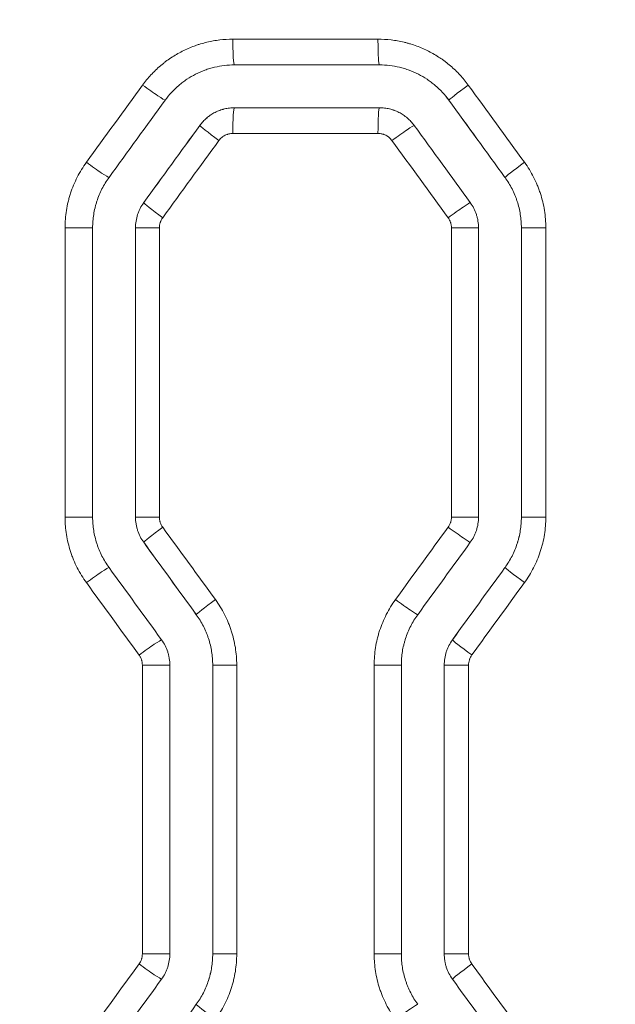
# Model space of a CAD drawing. Header units: millimetres. Extents: x 0 to 594, y 0 to 420.
# Tile 671 of 915: x 272.34 to 275.81, y 335.53 to 341.27. Entities that reach past the tile are written whole.
import ezdxf

# ---------------------------------------------------------------- set-up
doc = ezdxf.new("R2010")
doc.units = ezdxf.units.MM
doc.layers.add('1', color=7, linetype='Continuous', true_color=0xffffff)
doc.styles.add('Arial Unicode MS', font='txt')
doc.dimstyles.get("Standard").update_dxf_attribs({"dimtxt": 0.18, "dimasz": 0.18, "dimexe": 0.18, "dimexo": 0.0625, "dimgap": 0.09, "dimtad": 0, "dimtih": 1, "dimtoh": 1, "dimdec": 4, "dimzin": 0, "dimdsep": 46, "dimtxsty": 'Standard', "dimcen": 0.09, "dimadec": 0, "dimazin": 0, "dimtfac": 1, "dimtdec": 4, "dimtofl": 0, "dimtmove": 0, "dimatfit": 3, "dimfxl": 0, "dimtolj": 1, "dimtzin": 0, "dimarcsym": 0})

# ---------------------------------------------------------------- blocks, each defined once
blk = doc.blocks.new('_U2')
at = {"layer": '1', "color": 18, "lineweight": 13}
for p, q in [((142.3008, 334.4792), (142.3008, 394.7968)), ((368.28, 363.0393), (368.28, 394.7968)), ((142.3008, 392.7968), (235.4192, 392.7968)), ((368.28, 392.7968), (275.1617, 392.7968))]:
    blk.add_line(p, q, dxfattribs=at)
at = {"layer": '1', "color": 18}
for points in [[(142.3008, 392.7968), (145.8008, 393.7346), (145.8008, 391.8589)], [(368.28, 392.7968), (364.78, 391.8589), (364.78, 393.7346)]]:
    blk.add_solid(points, dxfattribs=at)
at = {"layer": '1', "color": 18, "linetype": 'Continuous', "lineweight": 13, "char_height": 2.5, "attachment_point": 7, "line_spacing_factor": 1.047437, "style": 'Arial Unicode MS'}
for s, insert in [('\\fArial Unicode MS|b0|i0;\\W1.0000; LIFT POINT SPAN', (244.1567, 390.9192)), ('\\fArial Unicode MS|b0|i0;\\W1.0000;4.5', (237.0517, 390.9192))]:
    blk.add_mtext(s, dxfattribs=dict(at, insert=insert))

msp = doc.modelspace()

# ---------------------------------------------------------------- linework, layer by layer
at = {"layer": '1', "color": 155, "linetype": 'Continuous', "lineweight": 13}
for p, q in [((273.5819, 341.1574), (274.4287, 341.1574)), ((274.8423, 340.8013), (274.8422, 340.8013)), ((273.3895, 340.6544), (273.3895, 340.6544)), ((274.4287, 340.6074), (273.5819, 340.6074)), ((275.1698, 340.3507), (275.1698, 340.3507)), ((273.062, 340.2038), (273.0619, 340.2038)), ((272.6031, 340.0568), (272.764, 340.0568)), ((272.6031, 338.3693), (272.6031, 340.0568)), ((273.0142, 340.0568), (273.0141, 340.0568)), ((273.0142, 338.3693), (273.0142, 340.0568)), ((273.1537, 340.0568), (273.0142, 340.0568)), ((273.1537, 340.0568), (273.1537, 338.3693)), ((274.8572, 340.0568), (275.0152, 340.0568)), ((274.8572, 338.3693), (274.8572, 340.0568)), ((275.2654, 340.0568), (275.2653, 340.0568)), ((275.2654, 338.3693), (275.2654, 340.0568)), ((275.4079, 340.0568), (275.2654, 340.0568)), ((275.4079, 340.0568), (275.4079, 338.3693)), ((272.6031, 338.3693), (272.764, 338.3693)), ((273.0142, 338.3693), (273.0141, 338.3693)), ((273.1537, 338.3693), (273.0142, 338.3693)), ((274.8572, 338.3693), (275.0152, 338.3693)), ((275.2654, 338.3693), (275.2653, 338.3693)), ((275.4079, 338.3693), (275.2654, 338.3693)), ((273.062, 338.2223), (273.0619, 338.2223)), ((275.1698, 338.0754), (275.1698, 338.0754)), ((273.3689, 337.8001), (273.3688, 337.8001)), ((274.8629, 337.6532), (274.8629, 337.6532)), ((273.0539, 337.5062), (273.2142, 337.5062)), ((273.0539, 335.8211), (273.0539, 337.5062)), ((273.4645, 337.5062), (273.4644, 337.5062)), ((273.4645, 335.8211), (273.4645, 337.5062)), ((273.6045, 337.5062), (273.4645, 337.5062)), ((273.6045, 337.5062), (273.6045, 335.8211)), ((274.4064, 337.5062), (274.565, 337.5062)), ((274.4064, 335.8211), (274.4064, 337.5062)), ((274.8152, 337.5062), (274.8151, 337.5062)), ((274.8152, 335.8211), (274.8152, 337.5062)), ((274.8152, 337.5062), (274.9571, 337.5062)), ((274.9571, 337.5062), (274.9571, 335.8211)), ((273.0539, 335.8211), (273.2142, 335.8211)), ((273.4645, 335.8211), (273.4644, 335.8211)), ((273.6045, 335.8211), (273.4645, 335.8211)), ((274.4064, 335.8211), (274.565, 335.8211)), ((274.8152, 335.8211), (274.8151, 335.8211)), ((274.9571, 335.8211), (274.8152, 335.8211)), ((274.8629, 335.6742), (274.8629, 335.6742)), ((273.3689, 335.5273), (273.3688, 335.5273))]:
    msp.add_line(p, q, dxfattribs=at)
at = {"layer": '1', "color": 155, "linetype": 'Continuous', "lineweight": 18}
for p, q in [((273.5918, 341.0074), (274.4375, 341.0074)), ((274.4375, 340.7574), (273.5918, 340.7574)), ((272.764, 338.3693), (272.764, 340.0568)), ((273.0141, 340.0568), (273.0141, 338.3693)), ((275.0152, 338.3693), (275.0152, 340.0568)), ((275.2653, 340.0568), (275.2653, 338.3693)), ((273.2142, 335.8211), (273.2142, 337.5062)), ((273.4644, 337.5062), (273.4644, 335.8211)), ((274.565, 335.8211), (274.565, 337.5062)), ((274.8151, 337.5062), (274.8151, 335.8211))]:
    msp.add_line(p, q, dxfattribs=at)
at = {"layer": '1', "color": 155, "linetype": 'Continuous', "lineweight": 13}
for centre, major_axis, ratio, start_param, end_param in [((273.5918, 341.1574), (0, 0.15), 0.066313, 1.570796, 3.141593), ((274.4375, 341.1574), (0, 0.15), 0.058581, 1.570796, 3.141593), ((273.0662, 340.8897), (-0.1213, 0.0882), 0.041886, 1.513239, 3.084483), ((274.9636, 340.8895), (0.1213, 0.0882), 0.031645, 1.614304, 3.135141), ((281.0559, 331.2625), (111.5266, -153.2971), 0.003861, 1.627883, 1.630828), ((280.4006, 332.0209), (106.2238, -146.2022), 0.003682, 1.625127, 1.628214), ((273.5918, 340.6074), (0, -0.15), 0.066313, 3.141593, 4.712389), ((274.4375, 340.6074), (0, -0.15), 0.058581, 3.141593, 4.712389), ((280.7555, 351.9949), (-109.6117, -150.8694), 0.003799, 1.495322, 1.498318), ((273.5109, 340.5662), (0.1213, -0.0882), 0.039485, 3.148046, 4.658126), ((274.5188, 340.5661), (-0.1213, -0.0882), 0.034043, 3.187946, 4.759191), ((281.0716, 352.2053), (-111.1722, -152.81), 0.003848, 1.494397, 1.497355), ((272.7386, 340.4391), (-0.1213, 0.0882), 0.043656, 1.510812, 3.082057), ((275.2912, 340.4389), (0.1213, 0.0882), 0.029879, 1.61188, 3.135141), ((273.1833, 340.1156), (0.1213, -0.0882), 0.041255, 3.148047, 4.6557), ((274.8463, 340.1155), (-0.1213, -0.0882), 0.032276, 3.185522, 4.756766), ((273.1833, 338.3105), (0.1213, 0.0882), 0.041255, 1.627485, 3.135138), ((280.5283, 327.0541), (107.1792, -147.3152), 0.003712, 1.641706, 1.64458), ((274.8463, 338.3106), (-0.1213, 0.0882), 0.032276, 1.526419, 3.097663), ((280.6041, 326.6635), (108.5109, -149.3525), 0.003761, 1.642699, 1.645534), ((272.7386, 337.987), (-0.1213, -0.0882), 0.043656, 3.201129, 4.772373), ((280.1377, 345.9884), (-103.5946, -142.5805), 0.003592, 1.514913, 1.517879), ((275.2912, 337.9872), (0.1213, -0.0882), 0.029879, 3.148044, 4.671305), ((280.5906, 346.4267), (-107.0535, -147.1431), 0.003707, 1.513233, 1.516107), ((273.4903, 337.8883), (0.1213, 0.0882), 0.039597, 1.625212, 3.135139), ((274.5394, 337.8884), (-0.1213, 0.0882), 0.033931, 1.524147, 3.095392), ((273.0455, 337.5648), (-0.1213, -0.0882), 0.041997, 3.198855, 4.7701), ((274.9843, 337.565), (0.1213, -0.0882), 0.031534, 3.148045, 4.669034), ((273.0455, 335.7625), (-0.1213, 0.0882), 0.041997, 1.513086, 3.08433), ((274.9843, 335.7624), (0.1213, 0.0882), 0.031534, 1.614152, 3.135141), ((280.8179, 326.5406), (109.2711, -150.194), 0.003783, 1.626665, 1.629481), ((281.0924, 325.8249), (112.85, -155.3308), 0.00391, 1.628683, 1.631407), ((281.1346, 347.4782), (-112.3408, -154.6303), 0.003892, 1.49352, 1.496259), ((273.4903, 335.4391), (0.1213, -0.0882), 0.039597, 3.148046, 4.657973), ((274.5394, 335.439), (-0.1213, -0.0882), 0.033931, 3.187794, 4.759038)]:
    msp.add_ellipse(centre, major_axis=major_axis, ratio=ratio, start_param=start_param, end_param=end_param, dxfattribs=at)
at = {"layer": '1', "color": 155, "linetype": 'Continuous', "lineweight": 18}
for centre, major_axis, ratio, start_param, end_param in [((280.8003, 352.4697), (-109.0515, -150.0975), 0.003779, 1.492714, 1.495725), ((281.3926, 330.475), (114.4127, -157.4839), 0.003963, 1.630667, 1.633534), ((280.7, 351.8905), (-108.325, -149.0964), 0.003755, 1.49506, 1.498091), ((281.0697, 330.5621), (111.3952, -153.3266), 0.00386, 1.630917, 1.633862), ((280.7509, 326.4578), (108.6853, -149.5929), 0.003767, 1.643954, 1.646785), ((280.5579, 347.0579), (-106.7306, -146.9002), 0.0037, 1.510422, 1.513302), ((281.2298, 325.2995), (112.0418, -154.2185), 0.003881, 1.648167, 1.650914), ((280.9336, 347.2252), (-110.2153, -151.7009), 0.003819, 1.510431, 1.51322), ((281.3964, 348.2828), (-113.186, -155.7955), 0.00392, 1.489906, 1.492625), ((281.6054, 325.0394), (116.3246, -160.1183), 0.004029, 1.631694, 1.634337)]:
    msp.add_ellipse(centre, major_axis=major_axis, ratio=ratio, start_param=start_param, end_param=end_param, dxfattribs=at)
at = {"layer": '1', "color": 155, "linetype": 'Continuous', "lineweight": 13}
for points, knots in [([(273.0555, 340.8897), (273.0707, 340.9105), (273.087, 340.9303), (273.1217, 340.9678), (273.1402, 340.9855), (273.1646, 341.0063), (273.1696, 341.0104), (273.1796, 341.0184), (273.1847, 341.0224), (273.2, 341.0339), (273.2105, 341.0413), (273.2423, 341.0625), (273.2642, 341.0753), (273.3095, 341.0983), (273.3329, 341.1085), (273.363, 341.1196), (273.3691, 341.1217), (273.3813, 341.1258), (273.3874, 341.1278), (273.4058, 341.1333), (273.4181, 341.1366), (273.4552, 341.1455), (273.4802, 341.1499), (273.5307, 341.1559), (273.5561, 341.1574), (273.5819, 341.1574)], [0, 0, 0, 0, 0.125, 0.125, 0.25, 0.25, 0.28125, 0.28125, 0.3125, 0.3125, 0.375, 0.375, 0.5, 0.5, 0.625, 0.625, 0.65625, 0.65625, 0.6875, 0.6875, 0.75, 0.75, 0.875, 0.875, 1, 1, 1, 1]), ([(274.4287, 341.1574), (274.4545, 341.1574), (274.4801, 341.1559), (274.5308, 341.1499), (274.556, 341.1454), (274.5872, 341.1379), (274.5934, 341.1363), (274.6027, 341.1338), (274.6058, 341.1329), (274.612, 341.1312), (274.6151, 341.1303), (274.6304, 341.1256), (274.6425, 341.1215), (274.6784, 341.1083), (274.7017, 341.0981), (274.747, 341.0751), (274.7691, 341.0622), (274.7932, 341.0461), (274.7958, 341.0443), (274.8011, 341.0407), (274.8038, 341.0388), (274.8116, 341.0332), (274.8168, 341.0294), (274.8321, 341.0179), (274.8421, 341.0099), (274.8712, 340.9851), (274.8895, 340.9674), (274.9241, 340.9301), (274.9404, 340.9103), (274.9556, 340.8895)], [0, 0, 0, 0, 0.125, 0.125, 0.25, 0.25, 0.28125, 0.28125, 0.296875, 0.296875, 0.3125, 0.3125, 0.375, 0.375, 0.5, 0.5, 0.625, 0.625, 0.640625, 0.640625, 0.65625, 0.65625, 0.6875, 0.6875, 0.75, 0.75, 0.875, 0.875, 1, 1, 1, 1]), ([(274.8423, 340.8013), (274.8306, 340.8174), (274.8181, 340.8326), (274.7915, 340.8613), (274.7774, 340.8748), (274.7551, 340.8939), (274.7436, 340.9031), (274.7317, 340.9119), (274.7236, 340.9176), (274.7196, 340.9204), (274.699, 340.9342), (274.6821, 340.9441), (274.6472, 340.9618), (274.6293, 340.9696), (274.6018, 340.9798), (274.5925, 340.983), (274.5783, 340.9872), (274.5736, 340.9886), (274.564, 340.9912), (274.5592, 340.9924), (274.5353, 340.9982), (274.5159, 341.0016), (274.477, 341.0063), (274.4573, 341.0074), (274.4375, 341.0074)], [0, 0, 0, 0, 0.125, 0.125, 0.25, 0.25, 0.3125, 0.34375, 0.34375, 0.375, 0.375, 0.5, 0.5, 0.625, 0.625, 0.6875, 0.6875, 0.71875, 0.71875, 0.75, 0.75, 0.875, 0.875, 1, 1, 1, 1]), ([(273.5819, 340.6074), (273.5779, 340.6074), (273.5701, 340.607), (273.5623, 340.6056), (273.5566, 340.6042), (273.5546, 340.6037), (273.5509, 340.6025), (273.549, 340.6019), (273.5435, 340.5999), (273.5363, 340.5967), (273.5295, 340.5928), (273.5254, 340.59), (273.5246, 340.5895), (273.523, 340.5883), (273.5206, 340.5866), (273.5183, 340.5847), (273.5138, 340.5809), (273.511, 340.5782), (273.5057, 340.5725), (273.5032, 340.5694), (273.5008, 340.5662)], [0, 0, 0, 0, 0.125, 0.25, 0.25, 0.3125, 0.3125, 0.375, 0.375, 0.5, 0.625, 0.625, 0.65625, 0.65625, 0.6875, 0.75, 0.75, 0.875, 0.875, 1, 1, 1, 1]), ([(274.5101, 340.5661), (274.5078, 340.5693), (274.5028, 340.5754), (274.497, 340.5809), (274.4925, 340.5848), (274.4909, 340.586), (274.4878, 340.5884), (274.4862, 340.5895), (274.4812, 340.5928), (274.4745, 340.5967), (274.4672, 340.5999), (274.4626, 340.6016), (274.4616, 340.6019), (274.4597, 340.6026), (274.4569, 340.6035), (274.4541, 340.6042), (274.4483, 340.6056), (274.4445, 340.6063), (274.4367, 340.6072), (274.4327, 340.6074), (274.4287, 340.6074)], [0, 0, 0, 0, 0.125, 0.25, 0.25, 0.3125, 0.3125, 0.375, 0.375, 0.5, 0.625, 0.625, 0.65625, 0.65625, 0.6875, 0.75, 0.75, 0.875, 0.875, 1, 1, 1, 1]), ([(272.6031, 340.0568), (272.6031, 340.074), (272.6038, 340.0911), (272.6065, 340.125), (272.6105, 340.1588), (272.6171, 340.1921), (272.6231, 340.217), (272.6263, 340.2294), (272.63, 340.2417), (272.6325, 340.25), (272.6338, 340.254), (272.6404, 340.2744), (272.6463, 340.2904), (272.6593, 340.3217), (272.6736, 340.3525), (272.6901, 340.3821), (272.7079, 340.411), (272.7174, 340.4252), (272.7275, 340.4391)], [0, 0, 0, 0, 0.125, 0.125, 0.25, 0.375, 0.375, 0.4375, 0.46875, 0.46875, 0.5, 0.5, 0.625, 0.625, 0.75, 0.875, 0.875, 1, 1, 1, 1]), ([(275.2835, 340.4389), (275.2936, 340.425), (275.3031, 340.4108), (275.3209, 340.3818), (275.3375, 340.3522), (275.3518, 340.3213), (275.3616, 340.2977), (275.3647, 340.2897), (275.3692, 340.2777), (275.3706, 340.2736), (275.3734, 340.2655), (275.3748, 340.2615), (275.3814, 340.2412), (275.386, 340.2248), (275.3939, 340.1918), (275.4005, 340.1586), (275.4045, 340.1249), (275.4072, 340.091), (275.4079, 340.074), (275.4079, 340.0568)], [0, 0, 0, 0, 0.125, 0.125, 0.25, 0.375, 0.375, 0.4375, 0.4375, 0.46875, 0.46875, 0.5, 0.5, 0.625, 0.625, 0.75, 0.875, 0.875, 1, 1, 1, 1]), ([(275.2654, 340.0568), (275.2654, 340.07), (275.2648, 340.0832), (275.2628, 340.1092), (275.2597, 340.1351), (275.2546, 340.1606), (275.2485, 340.186), (275.245, 340.1986), (275.2399, 340.2143), (275.2389, 340.2174), (275.2367, 340.2236), (275.2356, 340.2267), (275.2322, 340.236), (275.2298, 340.2421), (275.2223, 340.2603), (275.2113, 340.284), (275.1985, 340.3068), (275.1849, 340.3291), (275.1776, 340.34), (275.1698, 340.3507)], [0, 0, 0, 0, 0.125, 0.125, 0.25, 0.375, 0.375, 0.5, 0.5, 0.53125, 0.53125, 0.5625, 0.5625, 0.625, 0.625, 0.75, 0.875, 0.875, 1, 1, 1, 1]), ([(273.0142, 340.0568), (273.0142, 340.07), (273.0152, 340.0831), (273.0193, 340.1088), (273.0224, 340.1215), (273.0274, 340.1371), (273.0285, 340.1402), (273.0308, 340.1464), (273.032, 340.1495), (273.0357, 340.1585), (273.0385, 340.1645), (273.0474, 340.1819), (273.0542, 340.1931), (273.062, 340.2038)], [0, 0, 0, 0, 0.25, 0.25, 0.5, 0.5, 0.5625, 0.5625, 0.625, 0.625, 0.75, 0.75, 1, 1, 1, 1]), ([(273.1728, 340.1156), (273.1697, 340.1113), (273.167, 340.1069), (273.1634, 340.0999), (273.1618, 340.0963), (273.1603, 340.0927), (273.1594, 340.0902), (273.159, 340.0889), (273.1569, 340.0827), (273.1557, 340.0776), (273.1541, 340.0673), (273.1537, 340.0621), (273.1537, 340.0568)], [0, 0, 0, 0, 0.25, 0.25, 0.375, 0.4375, 0.4375, 0.5, 0.5, 0.75, 0.75, 1, 1, 1, 1]), ([(274.8572, 340.0568), (274.8572, 340.0621), (274.8568, 340.0673), (274.8555, 340.075), (274.855, 340.0776), (274.8541, 340.0814), (274.8538, 340.0827), (274.8531, 340.0852), (274.8527, 340.0865), (274.8507, 340.0927), (274.8487, 340.0975), (274.8451, 340.1045), (274.8432, 340.1079), (274.8411, 340.1112), (274.8396, 340.1134), (274.8389, 340.1144), (274.8381, 340.1155)], [0, 0, 0, 0, 0.25, 0.25, 0.375, 0.375, 0.4375, 0.4375, 0.5, 0.5, 0.75, 0.75, 0.875, 0.9375, 0.9375, 1, 1, 1, 1]), ([(272.7275, 337.987), (272.7174, 338.0009), (272.7079, 338.0151), (272.6901, 338.0441), (272.6735, 338.0738), (272.6592, 338.1047), (272.6494, 338.1283), (272.6463, 338.1363), (272.6418, 338.1483), (272.6404, 338.1524), (272.6376, 338.1605), (272.6362, 338.1645), (272.6296, 338.1849), (272.625, 338.2012), (272.6171, 338.2342), (272.6105, 338.2674), (272.6065, 338.3011), (272.6044, 338.3265), (272.6037, 338.3393), (272.6033, 338.3521), (272.6031, 338.3607), (272.6031, 338.365), (272.6031, 338.3693)], [0, 0, 0, 0, 0.125, 0.125, 0.25, 0.375, 0.375, 0.4375, 0.4375, 0.46875, 0.46875, 0.5, 0.5, 0.625, 0.625, 0.75, 0.875, 0.875, 0.9375, 0.96875, 0.96875, 1, 1, 1, 1]), ([(273.062, 338.2223), (273.0542, 338.233), (273.0474, 338.2442), (273.0356, 338.2674), (273.0306, 338.2794), (273.0255, 338.295), (273.0245, 338.2982), (273.0227, 338.3045), (273.0219, 338.3077), (273.0196, 338.3173), (273.0183, 338.3237), (273.0152, 338.343), (273.0142, 338.3561), (273.0142, 338.3693)], [0, 0, 0, 0, 0.25, 0.25, 0.5, 0.5, 0.5625, 0.5625, 0.625, 0.625, 0.75, 0.75, 1, 1, 1, 1]), ([(273.1537, 338.3693), (273.1537, 338.364), (273.1541, 338.3588), (273.1553, 338.351), (273.1561, 338.3472), (273.1571, 338.3434), (273.1578, 338.3408), (273.1582, 338.3396), (273.1602, 338.3333), (273.1642, 338.3237), (273.1697, 338.3148), (273.1728, 338.3105)], [0, 0, 0, 0, 0.25, 0.25, 0.375, 0.4375, 0.4375, 0.5, 0.5, 0.75, 1, 1, 1, 1]), ([(274.8381, 338.3106), (274.8412, 338.3149), (274.8466, 338.3238), (274.8507, 338.3334), (274.8527, 338.3397), (274.8531, 338.3409), (274.8538, 338.3435), (274.8541, 338.3447), (274.855, 338.3485), (274.8556, 338.3511), (274.8568, 338.3588), (274.8572, 338.364), (274.8572, 338.3693)], [0, 0, 0, 0, 0.25, 0.5, 0.5, 0.5625, 0.5625, 0.625, 0.625, 0.75, 0.75, 1, 1, 1, 1]), ([(275.1698, 338.0754), (275.1776, 338.0861), (275.1849, 338.097), (275.1985, 338.1193), (275.2112, 338.142), (275.2222, 338.1656), (275.2322, 338.1897), (275.2367, 338.202), (275.2418, 338.2176), (275.2428, 338.2208), (275.2447, 338.2271), (275.2456, 338.2302), (275.2483, 338.2397), (275.25, 338.2461), (275.2546, 338.2652), (275.2597, 338.2909), (275.2628, 338.3168), (275.2648, 338.343), (275.2654, 338.3561), (275.2654, 338.3693)], [0, 0, 0, 0, 0.125, 0.125, 0.25, 0.375, 0.375, 0.5, 0.5, 0.53125, 0.53125, 0.5625, 0.5625, 0.625, 0.625, 0.75, 0.875, 0.875, 1, 1, 1, 1]), ([(275.4079, 338.3693), (275.4079, 338.3521), (275.4072, 338.3351), (275.4045, 338.3011), (275.4005, 338.2674), (275.3939, 338.234), (275.3879, 338.2091), (275.3857, 338.2009), (275.3822, 338.1885), (275.381, 338.1844), (275.3785, 338.1762), (275.3772, 338.1721), (275.3706, 338.1518), (275.3647, 338.1358), (275.3517, 338.1045), (275.3375, 338.0738), (275.3209, 338.0442), (275.3031, 338.0153), (275.2936, 338.0011), (275.2835, 337.9872)], [0, 0, 0, 0, 0.125, 0.125, 0.25, 0.375, 0.375, 0.4375, 0.4375, 0.46875, 0.46875, 0.5, 0.5, 0.625, 0.625, 0.75, 0.875, 0.875, 1, 1, 1, 1]), ([(273.4802, 337.8883), (273.4903, 337.8744), (273.4998, 337.8602), (273.5176, 337.8312), (273.5342, 337.8016), (273.5484, 337.7707), (273.5582, 337.7471), (273.5614, 337.7392), (273.5658, 337.7271), (273.5673, 337.7231), (273.5701, 337.715), (273.5714, 337.7109), (273.578, 337.6906), (273.5827, 337.6742), (273.5906, 337.6412), (273.5972, 337.608), (273.6012, 337.5743), (273.6039, 337.5405), (273.6045, 337.5234), (273.6045, 337.5062)], [0, 0, 0, 0, 0.125, 0.125, 0.25, 0.375, 0.375, 0.4375, 0.4375, 0.46875, 0.46875, 0.5, 0.5, 0.625, 0.625, 0.75, 0.875, 0.875, 1, 1, 1, 1]), ([(274.4064, 337.5062), (274.4064, 337.5234), (274.4071, 337.5405), (274.4098, 337.5744), (274.4138, 337.6082), (274.4204, 337.6415), (274.4264, 337.6664), (274.4296, 337.6788), (274.4333, 337.6911), (274.4358, 337.6993), (274.4371, 337.7034), (274.4437, 337.7238), (274.4496, 337.7397), (274.4626, 337.7711), (274.4768, 337.8018), (274.4934, 337.8314), (274.5112, 337.8603), (274.5207, 337.8745), (274.5308, 337.8884)], [0, 0, 0, 0, 0.125, 0.125, 0.25, 0.375, 0.375, 0.4375, 0.46875, 0.46875, 0.5, 0.5, 0.625, 0.625, 0.75, 0.875, 0.875, 1, 1, 1, 1]), ([(273.4645, 337.5062), (273.4645, 337.5194), (273.4639, 337.5326), (273.4619, 337.5586), (273.4588, 337.5845), (273.4537, 337.6101), (273.4476, 337.6354), (273.4441, 337.648), (273.439, 337.6637), (273.438, 337.6668), (273.4358, 337.673), (273.4347, 337.6761), (273.4313, 337.6854), (273.4289, 337.6915), (273.4214, 337.7097), (273.4104, 337.7334), (273.3976, 337.7562), (273.384, 337.7785), (273.3767, 337.7895), (273.3689, 337.8001)], [0, 0, 0, 0, 0.125, 0.125, 0.25, 0.375, 0.375, 0.5, 0.5, 0.53125, 0.53125, 0.5625, 0.5625, 0.625, 0.625, 0.75, 0.875, 0.875, 1, 1, 1, 1]), ([(274.8152, 337.5062), (274.8152, 337.5194), (274.8162, 337.5325), (274.8203, 337.5582), (274.8233, 337.5708), (274.8284, 337.5865), (274.8295, 337.5896), (274.8317, 337.5958), (274.8329, 337.5988), (274.8367, 337.6079), (274.8394, 337.6139), (274.8483, 337.6313), (274.8552, 337.6425), (274.8629, 337.6532)], [0, 0, 0, 0, 0.25, 0.25, 0.5, 0.5, 0.5625, 0.5625, 0.625, 0.625, 0.75, 0.75, 1, 1, 1, 1]), ([(273.0539, 337.5062), (273.0539, 337.5115), (273.0535, 337.5167), (273.0523, 337.5244), (273.0518, 337.527), (273.0509, 337.5308), (273.0505, 337.5321), (273.0498, 337.5346), (273.0494, 337.5359), (273.0474, 337.5421), (273.0454, 337.5469), (273.0419, 337.5538), (273.0406, 337.5561), (273.0379, 337.5605), (273.0364, 337.5627), (273.0348, 337.5648)], [0, 0, 0, 0, 0.25, 0.25, 0.375, 0.375, 0.4375, 0.4375, 0.5, 0.5, 0.75, 0.75, 0.875, 0.875, 1, 1, 1, 1]), ([(274.9762, 337.565), (274.9731, 337.5607), (274.9704, 337.5563), (274.9668, 337.5493), (274.9652, 337.5457), (274.9637, 337.5421), (274.9628, 337.5396), (274.9624, 337.5383), (274.9604, 337.5321), (274.9591, 337.527), (274.9575, 337.5167), (274.9571, 337.5115), (274.9571, 337.5062)], [0, 0, 0, 0, 0.25, 0.25, 0.375, 0.4375, 0.4375, 0.5, 0.5, 0.75, 0.75, 1, 1, 1, 1]), ([(273.0348, 335.7625), (273.0379, 335.7668), (273.0434, 335.7757), (273.0474, 335.7853), (273.0494, 335.7915), (273.0498, 335.7928), (273.0505, 335.7953), (273.0509, 335.7966), (273.0518, 335.8004), (273.0523, 335.803), (273.0535, 335.8107), (273.0539, 335.8159), (273.0539, 335.8211)], [0, 0, 0, 0, 0.25, 0.5, 0.5, 0.5625, 0.5625, 0.625, 0.625, 0.75, 0.75, 1, 1, 1, 1]), ([(273.3689, 335.5273), (273.3767, 335.5379), (273.3839, 335.5488), (273.3976, 335.5711), (273.4103, 335.5938), (273.4213, 335.6175), (273.4313, 335.6415), (273.4358, 335.6538), (273.4409, 335.6695), (273.4419, 335.6726), (273.4438, 335.6789), (273.4447, 335.6821), (273.4474, 335.6916), (273.4491, 335.6979), (273.4537, 335.7171), (273.4588, 335.7427), (273.4619, 335.7687), (273.4639, 335.7948), (273.4645, 335.8079), (273.4645, 335.8211)], [0, 0, 0, 0, 0.125, 0.125, 0.25, 0.375, 0.375, 0.5, 0.5, 0.53125, 0.53125, 0.5625, 0.5625, 0.625, 0.625, 0.75, 0.875, 0.875, 1, 1, 1, 1]), ([(273.6045, 335.8211), (273.6045, 335.804), (273.6039, 335.7869), (273.6012, 335.753), (273.5972, 335.7192), (273.5905, 335.6859), (273.5845, 335.661), (273.5824, 335.6527), (273.5789, 335.6404), (273.5777, 335.6362), (273.5752, 335.628), (273.5739, 335.624), (273.5672, 335.6036), (273.5613, 335.5877), (273.5483, 335.5564), (273.5341, 335.5256), (273.5175, 335.4961), (273.4997, 335.4671), (273.4903, 335.453), (273.4802, 335.4391)], [0, 0, 0, 0, 0.125, 0.125, 0.25, 0.375, 0.375, 0.4375, 0.4375, 0.46875, 0.46875, 0.5, 0.5, 0.625, 0.625, 0.75, 0.875, 0.875, 1, 1, 1, 1]), ([(274.5308, 335.439), (274.5207, 335.4528), (274.5112, 335.467), (274.4934, 335.4961), (274.4768, 335.5257), (274.4625, 335.5566), (274.4527, 335.5802), (274.4496, 335.5882), (274.4451, 335.6002), (274.4437, 335.6043), (274.4409, 335.6124), (274.4395, 335.6164), (274.4329, 335.6368), (274.4283, 335.6531), (274.4204, 335.6861), (274.4138, 335.7193), (274.4098, 335.753), (274.4078, 335.7784), (274.407, 335.7912), (274.4066, 335.804), (274.4064, 335.8126), (274.4064, 335.8169), (274.4064, 335.8211)], [0, 0, 0, 0, 0.125, 0.125, 0.25, 0.375, 0.375, 0.4375, 0.4375, 0.46875, 0.46875, 0.5, 0.5, 0.625, 0.625, 0.75, 0.875, 0.875, 0.9375, 0.96875, 0.96875, 1, 1, 1, 1]), ([(274.8629, 335.6742), (274.8552, 335.6849), (274.8483, 335.696), (274.8365, 335.7192), (274.8315, 335.7313), (274.8264, 335.7469), (274.8255, 335.7501), (274.8237, 335.7564), (274.8228, 335.7596), (274.8205, 335.7691), (274.8193, 335.7755), (274.8162, 335.7949), (274.8152, 335.8079), (274.8152, 335.8211)], [0, 0, 0, 0, 0.25, 0.25, 0.5, 0.5, 0.5625, 0.5625, 0.625, 0.625, 0.75, 0.75, 1, 1, 1, 1]), ([(274.9571, 335.8211), (274.9571, 335.8159), (274.9575, 335.8106), (274.9587, 335.8029), (274.9595, 335.7991), (274.9605, 335.7952), (274.9612, 335.7927), (274.9616, 335.7914), (274.9636, 335.7852), (274.9677, 335.7756), (274.9731, 335.7666), (274.9762, 335.7624)], [0, 0, 0, 0, 0.25, 0.25, 0.375, 0.4375, 0.4375, 0.5, 0.5, 0.75, 1, 1, 1, 1])]:
    msp.add_open_spline(points, degree=3, knots=knots, dxfattribs=at)
at = {"layer": '1', "color": 155, "linetype": 'Continuous', "lineweight": 18}
for points, knots in [([(273.1871, 340.8013), (273.1988, 340.8174), (273.2113, 340.8326), (273.238, 340.8614), (273.2522, 340.875), (273.2709, 340.8911), (273.2748, 340.8942), (273.2825, 340.9004), (273.2864, 340.9034), (273.2982, 340.9124), (273.3062, 340.918), (273.3307, 340.9343), (273.3475, 340.9442), (273.3824, 340.9619), (273.4003, 340.9698), (273.4235, 340.9783), (273.4282, 340.98), (273.4376, 340.9831), (273.4423, 340.9846), (273.4564, 340.9889), (273.4658, 340.9914), (273.4944, 340.9982), (273.5136, 341.0017), (273.5524, 341.0063), (273.572, 341.0074), (273.5918, 341.0074)], [0, 0, 0, 0, 0.125, 0.125, 0.25, 0.25, 0.28125, 0.28125, 0.3125, 0.3125, 0.375, 0.375, 0.5, 0.5, 0.625, 0.625, 0.65625, 0.65625, 0.6875, 0.6875, 0.75, 0.75, 0.875, 0.875, 1, 1, 1, 1]), ([(274.4375, 341.0074), (274.4573, 341.0074), (274.477, 341.0063), (274.5159, 341.0016), (274.5353, 340.9982), (274.5593, 340.9924), (274.564, 340.9912), (274.5736, 340.9886), (274.5784, 340.9872), (274.5925, 340.9829), (274.6018, 340.9798), (274.6294, 340.9696), (274.6473, 340.9618), (274.6821, 340.944), (274.699, 340.9341), (274.7196, 340.9204), (274.7236, 340.9176), (274.7317, 340.9119), (274.7357, 340.9089), (274.7474, 340.9), (274.7551, 340.8939), (274.7774, 340.8748), (274.7915, 340.8613), (274.8181, 340.8325), (274.8306, 340.8174), (274.8422, 340.8013)], [0, 0, 0, 0, 0.125, 0.125, 0.25, 0.25, 0.28125, 0.28125, 0.3125, 0.3125, 0.375, 0.375, 0.5, 0.5, 0.625, 0.625, 0.65625, 0.65625, 0.6875, 0.6875, 0.75, 0.75, 0.875, 0.875, 1, 1, 1, 1]), ([(273.5918, 340.7574), (273.5819, 340.7574), (273.5721, 340.7568), (273.5526, 340.7545), (273.5429, 340.7528), (273.531, 340.7499), (273.5286, 340.7493), (273.5238, 340.748), (273.5214, 340.7473), (273.5143, 340.7452), (273.5097, 340.7436), (273.4959, 340.7385), (273.487, 340.7346), (273.4695, 340.7257), (273.4611, 340.7208), (273.4508, 340.7139), (273.4488, 340.7125), (273.4447, 340.7097), (273.4427, 340.7082), (273.4369, 340.7037), (273.433, 340.7007), (273.4219, 340.6911), (273.4148, 340.6844), (273.4015, 340.67), (273.3953, 340.6624), (273.3895, 340.6544)], [0, 0, 0, 0, 0.125, 0.125, 0.25, 0.25, 0.28125, 0.28125, 0.3125, 0.3125, 0.375, 0.375, 0.5, 0.5, 0.625, 0.625, 0.65625, 0.65625, 0.6875, 0.6875, 0.75, 0.75, 0.875, 0.875, 1, 1, 1, 1]), ([(273.3895, 340.6544), (273.3954, 340.6624), (273.4016, 340.67), (273.4149, 340.6843), (273.4219, 340.6911), (273.4331, 340.7006), (273.4388, 340.7052), (273.4448, 340.7096), (273.4488, 340.7125), (273.4508, 340.7139), (273.4611, 340.7208), (273.4695, 340.7257), (273.487, 340.7346), (273.4959, 340.7385), (273.5097, 340.7436), (273.5143, 340.7452), (273.5214, 340.7473), (273.5238, 340.748), (273.5286, 340.7493), (273.531, 340.7499), (273.5429, 340.7528), (273.5526, 340.7545), (273.5721, 340.7568), (273.5819, 340.7574), (273.5918, 340.7574)], [0, 0, 0, 0, 0.125, 0.125, 0.25, 0.25, 0.3125, 0.34375, 0.34375, 0.375, 0.375, 0.5, 0.5, 0.625, 0.625, 0.6875, 0.6875, 0.71875, 0.71875, 0.75, 0.75, 0.875, 0.875, 1, 1, 1, 1]), ([(274.6399, 340.6544), (274.634, 340.6624), (274.6215, 340.6776), (274.6074, 340.6912), (274.598, 340.6992), (274.5961, 340.7008), (274.5922, 340.7039), (274.5902, 340.7054), (274.5843, 340.7099), (274.5803, 340.7127), (274.5681, 340.7209), (274.5597, 340.7258), (274.5423, 340.7347), (274.5333, 340.7386), (274.5217, 340.7429), (274.5193, 340.7437), (274.5147, 340.7453), (274.5123, 340.746), (274.5052, 340.7481), (274.5005, 340.7494), (274.4862, 340.7528), (274.4766, 340.7545), (274.4572, 340.7568), (274.4474, 340.7574), (274.4375, 340.7574)], [0, 0, 0, 0, 0.125, 0.25, 0.25, 0.28125, 0.28125, 0.3125, 0.3125, 0.375, 0.375, 0.5, 0.5, 0.625, 0.625, 0.65625, 0.65625, 0.6875, 0.6875, 0.75, 0.75, 0.875, 0.875, 1, 1, 1, 1]), ([(272.764, 340.0568), (272.764, 340.07), (272.7645, 340.0832), (272.7665, 340.1093), (272.7696, 340.1352), (272.7747, 340.1609), (272.7793, 340.18), (272.781, 340.1864), (272.7837, 340.1959), (272.7846, 340.199), (272.7865, 340.2054), (272.7875, 340.2085), (272.7926, 340.2241), (272.7972, 340.2364), (272.8072, 340.2605), (272.8181, 340.2841), (272.8308, 340.3069), (272.8445, 340.3291), (272.8518, 340.34), (272.8595, 340.3507)], [0, 0, 0, 0, 0.125, 0.125, 0.25, 0.375, 0.375, 0.4375, 0.4375, 0.46875, 0.46875, 0.5, 0.5, 0.625, 0.625, 0.75, 0.875, 0.875, 1, 1, 1, 1]), ([(275.1698, 340.3507), (275.1775, 340.34), (275.1848, 340.3291), (275.1985, 340.3068), (275.2112, 340.284), (275.2222, 340.2603), (275.2297, 340.2421), (275.2321, 340.236), (275.2355, 340.2267), (275.2367, 340.2236), (275.2388, 340.2174), (275.2399, 340.2142), (275.2449, 340.1986), (275.2485, 340.186), (275.2546, 340.1606), (275.2596, 340.1351), (275.2627, 340.1092), (275.2648, 340.0831), (275.2653, 340.07), (275.2653, 340.0568)], [0, 0, 0, 0, 0.125, 0.125, 0.25, 0.375, 0.375, 0.4375, 0.4375, 0.46875, 0.46875, 0.5, 0.5, 0.625, 0.625, 0.75, 0.875, 0.875, 1, 1, 1, 1]), ([(273.0619, 340.2038), (273.0541, 340.1931), (273.0473, 340.1819), (273.0384, 340.1645), (273.0357, 340.1586), (273.0319, 340.1495), (273.0307, 340.1464), (273.0284, 340.1402), (273.0273, 340.1371), (273.0223, 340.1215), (273.0192, 340.1088), (273.0152, 340.0831), (273.0141, 340.07), (273.0141, 340.0568)], [0, 0, 0, 0, 0.25, 0.25, 0.375, 0.375, 0.4375, 0.4375, 0.5, 0.5, 0.75, 0.75, 1, 1, 1, 1]), ([(275.0152, 340.0568), (275.0152, 340.07), (275.0141, 340.0831), (275.0111, 340.1024), (275.0098, 340.1089), (275.0075, 340.1184), (275.0067, 340.1216), (275.0049, 340.1279), (275.0039, 340.1311), (274.9988, 340.1467), (274.9938, 340.1588), (274.982, 340.182), (274.9752, 340.1931), (274.9674, 340.2038)], [0, 0, 0, 0, 0.25, 0.25, 0.375, 0.375, 0.4375, 0.4375, 0.5, 0.5, 0.75, 0.75, 1, 1, 1, 1]), ([(272.8595, 338.0754), (272.8518, 338.0861), (272.8445, 338.097), (272.8308, 338.1193), (272.818, 338.1421), (272.8071, 338.1658), (272.7995, 338.184), (272.7971, 338.1901), (272.7937, 338.1994), (272.7926, 338.2025), (272.7904, 338.2087), (272.7894, 338.2119), (272.7843, 338.2275), (272.7808, 338.2401), (272.7747, 338.2655), (272.7696, 338.291), (272.7665, 338.3169), (272.7645, 338.343), (272.764, 338.3561), (272.764, 338.3693)], [0, 0, 0, 0, 0.125, 0.125, 0.25, 0.375, 0.375, 0.4375, 0.4375, 0.46875, 0.46875, 0.5, 0.5, 0.625, 0.625, 0.75, 0.875, 0.875, 1, 1, 1, 1]), ([(273.0141, 338.3693), (273.0141, 338.3561), (273.0152, 338.343), (273.0182, 338.3237), (273.0195, 338.3173), (273.0218, 338.3077), (273.0226, 338.3045), (273.0244, 338.2982), (273.0254, 338.295), (273.0305, 338.2794), (273.0355, 338.2673), (273.0473, 338.2442), (273.0541, 338.233), (273.0619, 338.2223)], [0, 0, 0, 0, 0.25, 0.25, 0.375, 0.375, 0.4375, 0.4375, 0.5, 0.5, 0.75, 0.75, 1, 1, 1, 1]), ([(274.9674, 338.2223), (274.9752, 338.233), (274.982, 338.2442), (274.9909, 338.2616), (274.9936, 338.2676), (274.9974, 338.2767), (274.9986, 338.2797), (275.0009, 338.2859), (275.002, 338.289), (275.007, 338.3047), (275.0101, 338.3173), (275.0141, 338.3431), (275.0152, 338.3561), (275.0152, 338.3693)], [0, 0, 0, 0, 0.25, 0.25, 0.375, 0.375, 0.4375, 0.4375, 0.5, 0.5, 0.75, 0.75, 1, 1, 1, 1]), ([(275.2653, 338.3693), (275.2653, 338.3561), (275.2648, 338.343), (275.2627, 338.3169), (275.2596, 338.2909), (275.2545, 338.2652), (275.2499, 338.2461), (275.2483, 338.2398), (275.2456, 338.2303), (275.2446, 338.2271), (275.2427, 338.2208), (275.2417, 338.2176), (275.2366, 338.202), (275.2321, 338.1897), (275.2221, 338.1656), (275.2112, 338.142), (275.1985, 338.1193), (275.1848, 338.097), (275.1775, 338.0861), (275.1698, 338.0754)], [0, 0, 0, 0, 0.125, 0.125, 0.25, 0.375, 0.375, 0.4375, 0.4375, 0.46875, 0.46875, 0.5, 0.5, 0.625, 0.625, 0.75, 0.875, 0.875, 1, 1, 1, 1]), ([(273.3688, 337.8001), (273.3766, 337.7894), (273.3839, 337.7785), (273.3976, 337.7562), (273.4103, 337.7334), (273.4213, 337.7097), (273.4288, 337.6915), (273.4312, 337.6854), (273.4346, 337.6761), (273.4357, 337.673), (273.4379, 337.6668), (273.4389, 337.6637), (273.444, 337.648), (273.4476, 337.6354), (273.4537, 337.61), (273.4587, 337.5845), (273.4618, 337.5586), (273.4639, 337.5325), (273.4644, 337.5194), (273.4644, 337.5062)], [0, 0, 0, 0, 0.125, 0.125, 0.25, 0.375, 0.375, 0.4375, 0.4375, 0.46875, 0.46875, 0.5, 0.5, 0.625, 0.625, 0.75, 0.875, 0.875, 1, 1, 1, 1]), ([(274.565, 337.5062), (274.565, 337.5194), (274.5655, 337.5326), (274.5675, 337.5587), (274.5706, 337.5846), (274.5757, 337.6103), (274.5803, 337.6294), (274.582, 337.6358), (274.5847, 337.6453), (274.5856, 337.6484), (274.5875, 337.6547), (274.5885, 337.6579), (274.5936, 337.6735), (274.5982, 337.6858), (274.6082, 337.7099), (274.6191, 337.7335), (274.6318, 337.7563), (274.6455, 337.7785), (274.6527, 337.7894), (274.6605, 337.8001)], [0, 0, 0, 0, 0.125, 0.125, 0.25, 0.375, 0.375, 0.4375, 0.4375, 0.46875, 0.46875, 0.5, 0.5, 0.625, 0.625, 0.75, 0.875, 0.875, 1, 1, 1, 1]), ([(273.2142, 337.5062), (273.2142, 337.5194), (273.2132, 337.5325), (273.2101, 337.5518), (273.2088, 337.5583), (273.2065, 337.5678), (273.2057, 337.571), (273.2039, 337.5773), (273.203, 337.5805), (273.1979, 337.5961), (273.1929, 337.6082), (273.181, 337.6314), (273.1742, 337.6425), (273.1665, 337.6532)], [0, 0, 0, 0, 0.25, 0.25, 0.375, 0.375, 0.4375, 0.4375, 0.5, 0.5, 0.75, 0.75, 1, 1, 1, 1]), ([(274.8629, 337.6532), (274.8551, 337.6425), (274.8483, 337.6313), (274.8394, 337.6139), (274.8366, 337.6079), (274.8329, 337.5989), (274.8317, 337.5958), (274.8294, 337.5896), (274.8283, 337.5865), (274.8232, 337.5709), (274.8202, 337.5582), (274.8161, 337.5325), (274.8151, 337.5194), (274.8151, 337.5062)], [0, 0, 0, 0, 0.25, 0.25, 0.375, 0.375, 0.4375, 0.4375, 0.5, 0.5, 0.75, 0.75, 1, 1, 1, 1]), ([(273.1665, 335.6742), (273.1742, 335.6849), (273.181, 335.696), (273.1899, 335.7135), (273.1927, 335.7194), (273.1964, 335.7285), (273.1976, 335.7316), (273.1999, 335.7377), (273.201, 335.7409), (273.2061, 335.7565), (273.2091, 335.7692), (273.2132, 335.7949), (273.2142, 335.8079), (273.2142, 335.8211)], [0, 0, 0, 0, 0.25, 0.25, 0.375, 0.375, 0.4375, 0.4375, 0.5, 0.5, 0.75, 0.75, 1, 1, 1, 1]), ([(273.4644, 335.8211), (273.4644, 335.8079), (273.4639, 335.7948), (273.4618, 335.7687), (273.4587, 335.7428), (273.4536, 335.7171), (273.449, 335.698), (273.4473, 335.6916), (273.4447, 335.6821), (273.4437, 335.6789), (273.4418, 335.6726), (273.4408, 335.6695), (273.4357, 335.6538), (273.4312, 335.6416), (273.4212, 335.6175), (273.4103, 335.5938), (273.3975, 335.5711), (273.3839, 335.5488), (273.3766, 335.5379), (273.3688, 335.5273)], [0, 0, 0, 0, 0.125, 0.125, 0.25, 0.375, 0.375, 0.4375, 0.4375, 0.46875, 0.46875, 0.5, 0.5, 0.625, 0.625, 0.75, 0.875, 0.875, 1, 1, 1, 1]), ([(274.6605, 335.5273), (274.6527, 335.5379), (274.6454, 335.5488), (274.6318, 335.5712), (274.619, 335.594), (274.6081, 335.6177), (274.6005, 335.6359), (274.5981, 335.642), (274.5947, 335.6513), (274.5936, 335.6544), (274.5914, 335.6606), (274.5904, 335.6637), (274.5853, 335.6794), (274.5818, 335.692), (274.5757, 335.7173), (274.5706, 335.7429), (274.5675, 335.7688), (274.5655, 335.7948), (274.565, 335.8079), (274.565, 335.8211)], [0, 0, 0, 0, 0.125, 0.125, 0.25, 0.375, 0.375, 0.4375, 0.4375, 0.46875, 0.46875, 0.5, 0.5, 0.625, 0.625, 0.75, 0.875, 0.875, 1, 1, 1, 1]), ([(274.8151, 335.8211), (274.8151, 335.8079), (274.8161, 335.7949), (274.8192, 335.7755), (274.8205, 335.7691), (274.8228, 335.7596), (274.8236, 335.7564), (274.8254, 335.75), (274.8264, 335.7469), (274.8314, 335.7312), (274.8365, 335.7192), (274.8483, 335.696), (274.8551, 335.6849), (274.8629, 335.6742)], [0, 0, 0, 0, 0.25, 0.25, 0.375, 0.375, 0.4375, 0.4375, 0.5, 0.5, 0.75, 0.75, 1, 1, 1, 1])]:
    msp.add_open_spline(points, degree=3, knots=knots, dxfattribs=at)
at = {"layer": '1', "color": 155, "linetype": 'Continuous', "lineweight": 13}
for points in [[(272.7275, 340.4391), (272.8368, 340.5893), (272.9462, 340.7395), (273.0555, 340.8897)], [(274.8381, 340.1155), (274.7288, 340.2657), (274.6194, 340.4159), (274.5101, 340.5661)], [(274.5308, 337.8884), (274.6332, 338.0291), (274.7357, 338.1699), (274.8381, 338.3106)], [(273.0348, 337.5648), (272.9324, 337.7056), (272.83, 337.8463), (272.7275, 337.987)], [(272.7275, 335.3403), (272.83, 335.4811), (272.9324, 335.6218), (273.0348, 335.7625)]]:
    msp.add_open_spline(points, degree=3, dxfattribs=at)

# ---------------------------------------------------------------- dimensions: what is measured, and where the dimension line sits
at = {"layer": '1', "color": 18, "linetype": 'Continuous', "lineweight": 13}
dim = msp.add_linear_dim(base=(142.3008, 392.7968), p1=(368.28, 363.0393), p2=(142.3008, 334.4792), text=' <> \\fArial Unicode MS|b0|i0;\\C18;{\\H1.00x;\\fArial Unicode MS|b0|i0; LIFT POINT SPAN\\fArial Unicode MS|b0|i0;}\\C18;', dimstyle='Standard', override={"dimtxt": 2.5, "dimasz": 3.5, "dimexe": 2, "dimexo": 0, "dimgap": 1.5, "dimtih": 1, "dimtoh": 1, "dimdec": 1, "dimlfac": 0.02, "dimzin": 8, "dimdsep": 46, "dimlunit": 2, "dimtxsty": 'Arial Unicode MS', "dimsah": 1, "dimse1": 0, "dimse2": 0, "dimsd1": 0, "dimsd2": 0, "dimclrd": 18, "dimclre": 18, "dimclrt": 18, "dimtol": 0, "dimtm": -0.1, "dimtfac": 1.4, "dimtdec": 2, "dimtofl": 1, "dimtmove": 0, "dimtzin": 8, "dimlwd": 13, "dimlwe": 13}, dxfattribs=at)
dim.commit()
dim.dimension.update_dxf_attribs({"geometry": '_U2', "text_midpoint": (255.2904, 392.7968), "dimtype": 160})

doc.saveas('drawing.dxf')
